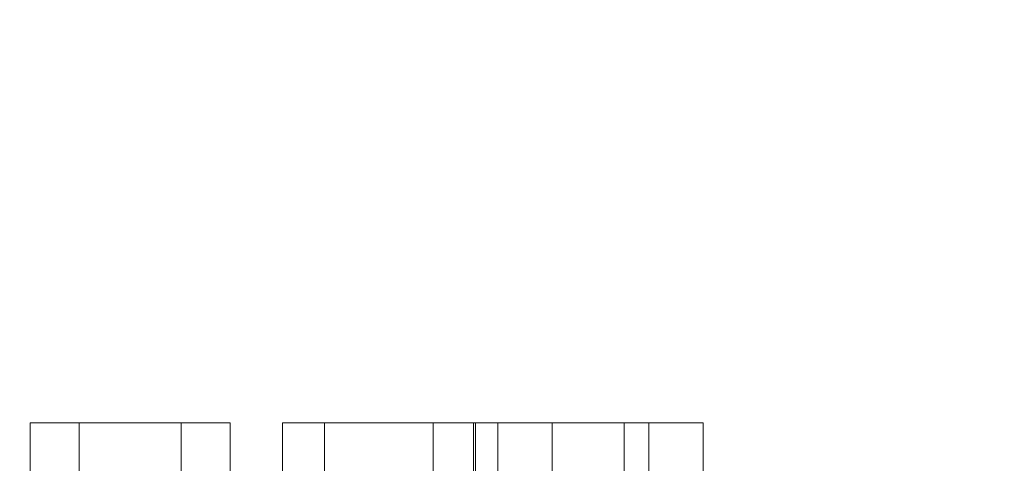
# Model space of a CAD drawing. Header units: millimetres. Extents: x -4395 to 65662, y -65530 to 6847.
# Tile 745 of 1034: x 25218 to 25505, y -17250 to -17119. Entities that reach past the tile are written whole.
import ezdxf

# ---------------------------------------------------------------- set-up
doc = ezdxf.new("R2010")
doc.units = ezdxf.units.MM
doc.layers.add('COTAS_P', color=1, linetype='Continuous', lineweight=0)
doc.layers.add('superior_briquetadora', color=7, linetype='Continuous', lineweight=0)
doc.dimstyles.new('R19_100', dxfattribs={"dimtxt": 250, "dimasz": 150, "dimexe": 150, "dimexo": 80, "dimgap": 100, "dimtad": 1, "dimtih": 1, "dimtoh": 1, "dimdsep": 46, "dimcen": 0.09, "dimadec": 0, "dimazin": 0, "dimtfac": 1, "dimtdec": 4, "dimtofl": 0, "dimtmove": 0, "dimatfit": 3, "dimfxl": 1, "dimtolj": 1, "dimtzin": 0, "dimarcsym": 0})

# ---------------------------------------------------------------- blocks, each defined once
blk = doc.blocks.new('DIM_R33_31')
at = {"layer": 'COTAS_P'}
for p, q in [((24250.07, -17080), (24400.07, -17035)), ((26750.07, -17080), (26600.07, -17035)), ((24250.07, -17980), (24250.07, -17080)), ((24250.07, -17080), (26750.07, -17080)), ((24250.07, -17080), (24400.07, -17125)), ((26750.07, -17080), (26600.07, -17125)), ((26750.07, -17980), (26750.07, -17080))]:
    blk.add_line(p, q, dxfattribs=at)
blk.add_text('2500 P', height=250, dxfattribs=at).set_placement((25500.07, -16980))

msp = doc.modelspace()

# ---------------------------------------------------------------- linework, layer by layer
at = {"layer": 'superior_briquetadora'}
for p, q in [((25220.979, -17236), (25223.624, -17236)), ((25220.979, -17236), (25220.979, -17250)), ((25222.687, -17236), (25220.979, -17236)), ((25228.408, -17236), (25222.687, -17236)), ((25223.624, -17236), (25230.096, -17236)), ((25237.011, -17236), (25228.408, -17236)), ((25230.096, -17236), (25239.116, -17236)), ((25235.209, -17236), (25237.853, -17236)), ((25235.209, -17236), (25235.209, -17250)), ((25236.916, -17236), (25235.209, -17236)), ((25242.638, -17236), (25236.916, -17236)), ((25246.79, -17236), (25237.011, -17236)), ((25237.853, -17236), (25244.326, -17236)), ((25239.116, -17236), (25248.895, -17236)), ((25251.24, -17236), (25242.638, -17236)), ((25244.326, -17236), (25253.345, -17236)), ((25255.809, -17236), (25246.79, -17236)), ((25248.895, -17236), (25257.497, -17236)), ((25261.019, -17236), (25251.24, -17236)), ((25253.345, -17236), (25263.124, -17236)), ((25262.282, -17236), (25255.809, -17236)), ((25257.497, -17236), (25263.218, -17236)), ((25270.039, -17236), (25261.019, -17236)), ((25264.926, -17236), (25262.282, -17236)), ((25263.124, -17236), (25271.727, -17236)), ((25263.218, -17236), (25264.926, -17236)), ((25264.926, -17236), (25264.926, -17250)), ((25276.511, -17236), (25270.039, -17236)), ((25271.727, -17236), (25277.448, -17236)), ((25279.156, -17236), (25276.511, -17236)), ((25277.448, -17236), (25279.156, -17236)), ((25279.156, -17236), (25279.156, -17250)), ((25294.345, -17236), (25296.989, -17236)), ((25294.345, -17236), (25294.345, -17250)), ((25296.053, -17236), (25294.345, -17236)), ((25301.774, -17236), (25296.053, -17236)), ((25296.989, -17236), (25303.462, -17236)), ((25310.377, -17236), (25301.774, -17236)), ((25303.462, -17236), (25312.481, -17236)), ((25306.668, -17236), (25309.313, -17236)), ((25306.668, -17236), (25306.668, -17250)), ((25308.376, -17236), (25306.668, -17236)), ((25314.098, -17236), (25308.376, -17236)), ((25309.313, -17236), (25315.785, -17236)), ((25320.156, -17236), (25310.377, -17236)), ((25312.481, -17236), (25322.261, -17236)), ((25322.7, -17236), (25314.098, -17236)), ((25315.785, -17236), (25324.805, -17236)), ((25329.175, -17236), (25320.156, -17236)), ((25322.261, -17236), (25330.863, -17236)), ((25332.479, -17236), (25322.7, -17236)), ((25324.805, -17236), (25334.584, -17236)), ((25335.648, -17236), (25329.175, -17236)), ((25330.863, -17236), (25336.584, -17236)), ((25341.498, -17236), (25332.479, -17236)), ((25334.584, -17236), (25343.186, -17236)), ((25338.292, -17236), (25335.648, -17236)), ((25336.584, -17236), (25338.292, -17236)), ((25338.292, -17236), (25338.292, -17250)), ((25347.971, -17236), (25341.498, -17236)), ((25343.186, -17236), (25348.908, -17236)), ((25350.615, -17236), (25347.971, -17236)), ((25348.908, -17236), (25350.615, -17236)), ((25349.959, -17236), (25352.603, -17236)), ((25349.959, -17236), (25349.959, -17250)), ((25351.667, -17236), (25349.959, -17236)), ((25350.615, -17236), (25350.615, -17250)), ((25357.388, -17236), (25351.667, -17236)), ((25352.603, -17236), (25359.076, -17236)), ((25357.074, -17236), (25359.718, -17236)), ((25357.074, -17236), (25357.074, -17250)), ((25358.782, -17236), (25357.074, -17236)), ((25365.991, -17236), (25357.388, -17236)), ((25364.503, -17236), (25358.782, -17236)), ((25359.076, -17236), (25368.095, -17236)), ((25359.718, -17236), (25366.191, -17236)), ((25373.105, -17236), (25364.503, -17236)), ((25375.77, -17236), (25365.991, -17236)), ((25366.191, -17236), (25375.21, -17236)), ((25368.095, -17236), (25377.874, -17236)), ((25372.919, -17236), (25375.564, -17236)), ((25372.919, -17236), (25372.919, -17250)), ((25374.627, -17236), (25372.919, -17236)), ((25382.884, -17236), (25373.105, -17236)), ((25380.349, -17236), (25374.627, -17236)), ((25375.21, -17236), (25384.989, -17236)), ((25375.564, -17236), (25382.037, -17236)), ((25384.789, -17236), (25375.77, -17236)), ((25377.874, -17236), (25386.477, -17236)), ((25388.951, -17236), (25380.349, -17236)), ((25382.037, -17236), (25391.056, -17236)), ((25391.904, -17236), (25382.884, -17236)), ((25391.262, -17236), (25384.789, -17236)), ((25384.989, -17236), (25393.592, -17236)), ((25386.477, -17236), (25392.198, -17236)), ((25398.73, -17236), (25388.951, -17236)), ((25391.056, -17236), (25400.835, -17236)), ((25393.906, -17236), (25391.262, -17236)), ((25398.376, -17236), (25391.904, -17236)), ((25392.198, -17236), (25393.906, -17236)), ((25393.592, -17236), (25399.313, -17236)), ((25393.906, -17236), (25393.906, -17250)), ((25401.021, -17236), (25398.376, -17236)), ((25407.749, -17236), (25398.73, -17236)), ((25399.313, -17236), (25401.021, -17236)), ((25400.835, -17236), (25409.437, -17236)), ((25401.021, -17236), (25401.021, -17250)), ((25414.222, -17236), (25407.749, -17236)), ((25409.437, -17236), (25415.159, -17236)), ((25416.866, -17236), (25414.222, -17236)), ((25415.159, -17236), (25416.866, -17236)), ((25416.866, -17236), (25416.866, -17250))]:
    msp.add_line(p, q, dxfattribs=at)

# ---------------------------------------------------------------- dimensions: what is measured, and where the dimension line sits
at = {"layer": 'COTAS_P'}
dim = msp.add_aligned_dim(p1=(24250.067, -17980), p2=(26750.067, -17980), distance=900, text='<> P', dimstyle='R19_100', dxfattribs=at)
dim.commit()
dim.dimension.update_dxf_attribs({"geometry": 'DIM_R33_31', "text_midpoint": (25500.067, -17080)})

doc.saveas('drawing.dxf')
